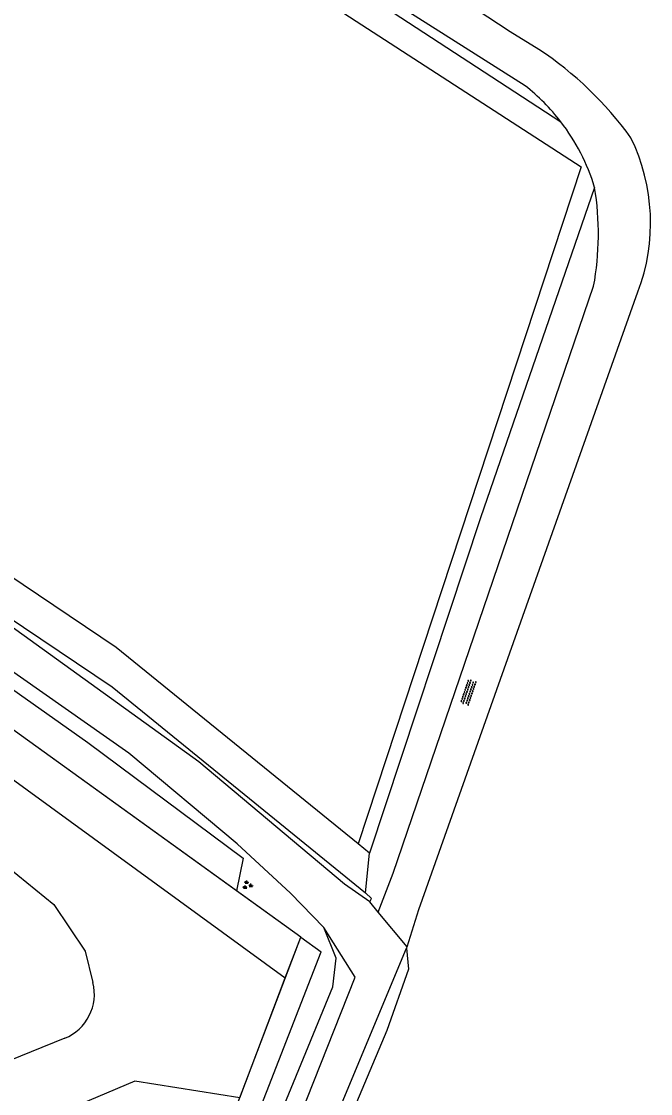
# Model space of a CAD drawing. Extents: x 133000 to 136000, y 400500 to 403500.
# Drawn here: x 135154.9 to 135207.8, y 402095.5 to 402185.6 of the extents above; entities that cross this region are included whole.
import ezdxf

# ---------------------------------------------------------------- set-up
doc = ezdxf.new("R2010")
doc.units = 0
for name, color, linetype in [('gg-afsc-hekwerk', 7, 'Continuous'), ('gg-knt-bronhoudergrens', 7, 'Continuous'), ('gg-knt-onverhard', 7, 'Continuous'), ('gg-kntw-bovenkant insteek waterloop', 7, 'Continuous'), ('gg-kntw-midden sloot', 7, 'Continuous'), ('gt-grn-groengrens', 7, 'Continuous'), ('gt-grn-vlakafsluiter', 7, 'Continuous'), ('gt-symb-groenvak', 7, 'Continuous'), ('gt-symb-overige verharding', 7, 'Continuous')]:
    doc.layers.add(name, color=color, linetype=linetype)

# ---------------------------------------------------------------- blocks, each defined once
blk = doc.blocks.new('gt0-OVH')
at = {"layer": 'gt-symb-overige verharding'}
for points in [[(-0.972, 0.298), (-0.967, 0.308), (-0.965, 0.319), (-0.966, 0.33), (-0.971, 0.34), (-0.978, 0.348), (-0.988, 0.353), (-0.999, 0.355), (-1.01, 0.354), (-1.02, 0.349), (-1.028, 0.342), (-1.033, 0.332), (-1.035, 0.321), (-1.034, 0.31), (-1.029, 0.3), (-1.022, 0.292), (-1.012, 0.287), (-1.001, 0.285), (-0.99, 0.286), (-0.98, 0.291)], [(-0.872, 0.106), (-0.867, 0.116), (-0.865, 0.126), (-0.866, 0.137), (-0.871, 0.147), (-0.878, 0.156), (-0.888, 0.161), (-0.899, 0.163), (-0.91, 0.162), (-0.92, 0.157), (-0.928, 0.15), (-0.933, 0.14), (-0.935, 0.129), (-0.934, 0.118), (-0.929, 0.108), (-0.922, 0.1), (-0.912, 0.095), (-0.901, 0.092), (-0.89, 0.094), (-0.88, 0.098)], [(-0.772, 0.298), (-0.767, 0.308), (-0.765, 0.319), (-0.766, 0.33), (-0.771, 0.34), (-0.778, 0.348), (-0.788, 0.353), (-0.799, 0.355), (-0.81, 0.354), (-0.82, 0.349), (-0.828, 0.342), (-0.833, 0.332), (-0.835, 0.321), (-0.834, 0.31), (-0.829, 0.3), (-0.822, 0.292), (-0.812, 0.287), (-0.801, 0.285), (-0.79, 0.286), (-0.78, 0.291)], [(-0.672, 0.106), (-0.667, 0.116), (-0.665, 0.126), (-0.666, 0.137), (-0.671, 0.147), (-0.678, 0.156), (-0.688, 0.161), (-0.699, 0.163), (-0.71, 0.162), (-0.72, 0.157), (-0.728, 0.15), (-0.733, 0.14), (-0.735, 0.129), (-0.734, 0.118), (-0.729, 0.108), (-0.722, 0.1), (-0.712, 0.095), (-0.701, 0.092), (-0.69, 0.094), (-0.68, 0.098)], [(-0.572, 0.298), (-0.567, 0.308), (-0.565, 0.319), (-0.566, 0.33), (-0.571, 0.34), (-0.578, 0.348), (-0.588, 0.353), (-0.599, 0.355), (-0.61, 0.354), (-0.62, 0.349), (-0.628, 0.342), (-0.633, 0.332), (-0.635, 0.321), (-0.634, 0.31), (-0.629, 0.3), (-0.622, 0.292), (-0.612, 0.287), (-0.601, 0.285), (-0.59, 0.286), (-0.58, 0.291)], [(-0.472, 0.106), (-0.467, 0.116), (-0.465, 0.126), (-0.466, 0.137), (-0.471, 0.147), (-0.478, 0.156), (-0.488, 0.161), (-0.499, 0.163), (-0.51, 0.162), (-0.52, 0.157), (-0.528, 0.15), (-0.533, 0.14), (-0.535, 0.129), (-0.534, 0.118), (-0.529, 0.108), (-0.522, 0.1), (-0.512, 0.095), (-0.501, 0.092), (-0.49, 0.094), (-0.48, 0.098)], [(-0.372, 0.298), (-0.367, 0.308), (-0.365, 0.319), (-0.366, 0.33), (-0.371, 0.34), (-0.378, 0.348), (-0.388, 0.353), (-0.399, 0.355), (-0.41, 0.354), (-0.42, 0.349), (-0.428, 0.342), (-0.433, 0.332), (-0.435, 0.321), (-0.434, 0.31), (-0.429, 0.3), (-0.422, 0.292), (-0.412, 0.287), (-0.401, 0.285), (-0.39, 0.286), (-0.38, 0.291)], [(-0.272, 0.106), (-0.267, 0.116), (-0.265, 0.126), (-0.266, 0.137), (-0.271, 0.147), (-0.278, 0.156), (-0.288, 0.161), (-0.299, 0.163), (-0.31, 0.162), (-0.32, 0.157), (-0.328, 0.15), (-0.333, 0.14), (-0.335, 0.129), (-0.334, 0.118), (-0.329, 0.108), (-0.322, 0.1), (-0.312, 0.095), (-0.301, 0.092), (-0.29, 0.094), (-0.28, 0.098)], [(-0.172, 0.298), (-0.167, 0.308), (-0.165, 0.319), (-0.166, 0.33), (-0.171, 0.34), (-0.178, 0.348), (-0.188, 0.353), (-0.199, 0.355), (-0.21, 0.354), (-0.22, 0.349), (-0.228, 0.342), (-0.233, 0.332), (-0.235, 0.321), (-0.234, 0.31), (-0.229, 0.3), (-0.222, 0.292), (-0.212, 0.287), (-0.201, 0.285), (-0.19, 0.286), (-0.18, 0.291)], [(-0.072, 0.106), (-0.067, 0.116), (-0.065, 0.126), (-0.066, 0.137), (-0.071, 0.147), (-0.078, 0.156), (-0.088, 0.161), (-0.099, 0.163), (-0.11, 0.162), (-0.12, 0.157), (-0.128, 0.15), (-0.133, 0.14), (-0.135, 0.129), (-0.134, 0.118), (-0.129, 0.108), (-0.122, 0.1), (-0.112, 0.095), (-0.101, 0.092), (-0.09, 0.094), (-0.08, 0.098)], [(0.028, 0.298), (0.033, 0.308), (0.035, 0.319), (0.034, 0.33), (0.029, 0.34), (0.022, 0.348), (0.012, 0.353), (0.001, 0.355), (-0.01, 0.354), (-0.02, 0.349), (-0.028, 0.342), (-0.033, 0.332), (-0.035, 0.321), (-0.034, 0.31), (-0.029, 0.3), (-0.022, 0.292), (-0.012, 0.287), (-0.001, 0.285), (0.01, 0.286), (0.02, 0.291)], [(0.128, 0.106), (0.133, 0.116), (0.135, 0.126), (0.134, 0.137), (0.129, 0.147), (0.122, 0.156), (0.112, 0.161), (0.101, 0.163), (0.09, 0.162), (0.08, 0.157), (0.072, 0.15), (0.067, 0.14), (0.065, 0.129), (0.066, 0.118), (0.071, 0.108), (0.078, 0.1), (0.088, 0.095), (0.099, 0.092), (0.11, 0.094), (0.12, 0.098)], [(0.228, 0.298), (0.233, 0.308), (0.235, 0.319), (0.234, 0.33), (0.229, 0.34), (0.222, 0.348), (0.212, 0.353), (0.201, 0.355), (0.19, 0.354), (0.18, 0.349), (0.172, 0.342), (0.167, 0.332), (0.165, 0.321), (0.166, 0.31), (0.171, 0.3), (0.178, 0.292), (0.188, 0.287), (0.199, 0.285), (0.21, 0.286), (0.22, 0.291)], [(0.328, 0.106), (0.333, 0.116), (0.335, 0.126), (0.334, 0.137), (0.329, 0.147), (0.322, 0.156), (0.312, 0.161), (0.301, 0.163), (0.29, 0.162), (0.28, 0.157), (0.272, 0.15), (0.267, 0.14), (0.265, 0.129), (0.266, 0.118), (0.271, 0.108), (0.278, 0.1), (0.288, 0.095), (0.299, 0.092), (0.31, 0.094), (0.32, 0.098)], [(0.428, 0.298), (0.433, 0.308), (0.435, 0.319), (0.434, 0.33), (0.429, 0.34), (0.422, 0.348), (0.412, 0.353), (0.401, 0.355), (0.39, 0.354), (0.38, 0.349), (0.372, 0.342), (0.367, 0.332), (0.365, 0.321), (0.366, 0.31), (0.371, 0.3), (0.378, 0.292), (0.388, 0.287), (0.399, 0.285), (0.41, 0.286), (0.42, 0.291)], [(0.528, 0.106), (0.533, 0.116), (0.535, 0.126), (0.534, 0.137), (0.529, 0.147), (0.522, 0.156), (0.512, 0.161), (0.501, 0.163), (0.49, 0.162), (0.48, 0.157), (0.472, 0.15), (0.467, 0.14), (0.465, 0.129), (0.466, 0.118), (0.471, 0.108), (0.478, 0.1), (0.488, 0.095), (0.499, 0.092), (0.51, 0.094), (0.52, 0.098)], [(0.628, 0.298), (0.633, 0.308), (0.635, 0.319), (0.634, 0.33), (0.629, 0.34), (0.622, 0.348), (0.612, 0.353), (0.601, 0.355), (0.59, 0.354), (0.58, 0.349), (0.572, 0.342), (0.567, 0.332), (0.565, 0.321), (0.566, 0.31), (0.571, 0.3), (0.578, 0.292), (0.588, 0.287), (0.599, 0.285), (0.61, 0.286), (0.62, 0.291)], [(0.728, 0.106), (0.733, 0.116), (0.735, 0.126), (0.734, 0.137), (0.729, 0.147), (0.722, 0.156), (0.712, 0.161), (0.701, 0.163), (0.69, 0.162), (0.68, 0.157), (0.672, 0.15), (0.667, 0.14), (0.665, 0.129), (0.666, 0.118), (0.671, 0.108), (0.678, 0.1), (0.688, 0.095), (0.699, 0.092), (0.71, 0.094), (0.72, 0.098)], [(0.828, 0.298), (0.833, 0.308), (0.835, 0.319), (0.834, 0.33), (0.829, 0.34), (0.822, 0.348), (0.812, 0.353), (0.801, 0.355), (0.79, 0.354), (0.78, 0.349), (0.772, 0.342), (0.767, 0.332), (0.765, 0.321), (0.766, 0.31), (0.771, 0.3), (0.778, 0.292), (0.788, 0.287), (0.799, 0.285), (0.81, 0.286), (0.82, 0.291)], [(0.928, 0.106), (0.933, 0.116), (0.935, 0.126), (0.934, 0.137), (0.929, 0.147), (0.922, 0.156), (0.912, 0.161), (0.901, 0.163), (0.89, 0.162), (0.88, 0.157), (0.872, 0.15), (0.867, 0.14), (0.865, 0.129), (0.866, 0.118), (0.871, 0.108), (0.878, 0.1), (0.888, 0.095), (0.899, 0.092), (0.91, 0.094), (0.92, 0.098)], [(1.028, 0.298), (1.033, 0.308), (1.035, 0.319), (1.034, 0.33), (1.029, 0.34), (1.022, 0.348), (1.012, 0.353), (1.001, 0.355), (0.99, 0.354), (0.98, 0.349), (0.972, 0.342), (0.967, 0.332), (0.965, 0.321), (0.966, 0.31), (0.971, 0.3), (0.978, 0.292), (0.988, 0.287), (0.999, 0.285), (1.01, 0.286), (1.02, 0.291)], [(-0.972, -0.142), (-0.967, -0.132), (-0.965, -0.121), (-0.966, -0.11), (-0.971, -0.1), (-0.978, -0.092), (-0.988, -0.087), (-0.999, -0.085), (-1.01, -0.086), (-1.02, -0.091), (-1.028, -0.098), (-1.033, -0.108), (-1.035, -0.119), (-1.034, -0.13), (-1.029, -0.14), (-1.022, -0.148), (-1.012, -0.153), (-1.001, -0.155), (-0.99, -0.154), (-0.98, -0.149)], [(-0.872, -0.334), (-0.867, -0.324), (-0.865, -0.314), (-0.866, -0.303), (-0.871, -0.293), (-0.878, -0.284), (-0.888, -0.279), (-0.899, -0.277), (-0.91, -0.278), (-0.92, -0.283), (-0.928, -0.29), (-0.933, -0.3), (-0.935, -0.311), (-0.934, -0.322), (-0.929, -0.332), (-0.922, -0.34), (-0.912, -0.345), (-0.901, -0.348), (-0.89, -0.346), (-0.88, -0.342)], [(-0.772, -0.142), (-0.767, -0.132), (-0.765, -0.121), (-0.766, -0.11), (-0.771, -0.1), (-0.778, -0.092), (-0.788, -0.087), (-0.799, -0.085), (-0.81, -0.086), (-0.82, -0.091), (-0.828, -0.098), (-0.833, -0.108), (-0.835, -0.119), (-0.834, -0.13), (-0.829, -0.14), (-0.822, -0.148), (-0.812, -0.153), (-0.801, -0.155), (-0.79, -0.154), (-0.78, -0.149)], [(-0.672, -0.334), (-0.667, -0.324), (-0.665, -0.314), (-0.666, -0.303), (-0.671, -0.293), (-0.678, -0.284), (-0.688, -0.279), (-0.699, -0.277), (-0.71, -0.278), (-0.72, -0.283), (-0.728, -0.29), (-0.733, -0.3), (-0.735, -0.311), (-0.734, -0.322), (-0.729, -0.332), (-0.722, -0.34), (-0.712, -0.345), (-0.701, -0.348), (-0.69, -0.346), (-0.68, -0.342)], [(-0.572, -0.142), (-0.567, -0.132), (-0.565, -0.121), (-0.566, -0.11), (-0.571, -0.1), (-0.578, -0.092), (-0.588, -0.087), (-0.599, -0.085), (-0.61, -0.086), (-0.62, -0.091), (-0.628, -0.098), (-0.633, -0.108), (-0.635, -0.119), (-0.634, -0.13), (-0.629, -0.14), (-0.622, -0.148), (-0.612, -0.153), (-0.601, -0.155), (-0.59, -0.154), (-0.58, -0.149)], [(-0.472, -0.334), (-0.467, -0.324), (-0.465, -0.314), (-0.466, -0.303), (-0.471, -0.293), (-0.478, -0.284), (-0.488, -0.279), (-0.499, -0.277), (-0.51, -0.278), (-0.52, -0.283), (-0.528, -0.29), (-0.533, -0.3), (-0.535, -0.311), (-0.534, -0.322), (-0.529, -0.332), (-0.522, -0.34), (-0.512, -0.345), (-0.501, -0.348), (-0.49, -0.346), (-0.48, -0.342)], [(-0.372, -0.142), (-0.367, -0.132), (-0.365, -0.121), (-0.366, -0.11), (-0.371, -0.1), (-0.378, -0.092), (-0.388, -0.087), (-0.399, -0.085), (-0.41, -0.086), (-0.42, -0.091), (-0.428, -0.098), (-0.433, -0.108), (-0.435, -0.119), (-0.434, -0.13), (-0.429, -0.14), (-0.422, -0.148), (-0.412, -0.153), (-0.401, -0.155), (-0.39, -0.154), (-0.38, -0.149)], [(-0.272, -0.334), (-0.267, -0.324), (-0.265, -0.314), (-0.266, -0.303), (-0.271, -0.293), (-0.278, -0.284), (-0.288, -0.279), (-0.299, -0.277), (-0.31, -0.278), (-0.32, -0.283), (-0.328, -0.29), (-0.333, -0.3), (-0.335, -0.311), (-0.334, -0.322), (-0.329, -0.332), (-0.322, -0.34), (-0.312, -0.345), (-0.301, -0.348), (-0.29, -0.346), (-0.28, -0.342)], [(-0.172, -0.142), (-0.167, -0.132), (-0.165, -0.121), (-0.166, -0.11), (-0.171, -0.1), (-0.178, -0.092), (-0.188, -0.087), (-0.199, -0.085), (-0.21, -0.086), (-0.22, -0.091), (-0.228, -0.098), (-0.233, -0.108), (-0.235, -0.119), (-0.234, -0.13), (-0.229, -0.14), (-0.222, -0.148), (-0.212, -0.153), (-0.201, -0.155), (-0.19, -0.154), (-0.18, -0.149)], [(-0.072, -0.334), (-0.067, -0.324), (-0.065, -0.314), (-0.066, -0.303), (-0.071, -0.293), (-0.078, -0.284), (-0.088, -0.279), (-0.099, -0.277), (-0.11, -0.278), (-0.12, -0.283), (-0.128, -0.29), (-0.133, -0.3), (-0.135, -0.311), (-0.134, -0.322), (-0.129, -0.332), (-0.122, -0.34), (-0.112, -0.345), (-0.101, -0.348), (-0.09, -0.346), (-0.08, -0.342)], [(0.028, -0.142), (0.033, -0.132), (0.035, -0.121), (0.034, -0.11), (0.029, -0.1), (0.022, -0.092), (0.012, -0.087), (0.001, -0.085), (-0.01, -0.086), (-0.02, -0.091), (-0.028, -0.098), (-0.033, -0.108), (-0.035, -0.119), (-0.034, -0.13), (-0.029, -0.14), (-0.022, -0.148), (-0.012, -0.153), (-0.001, -0.155), (0.01, -0.154), (0.02, -0.149)], [(0.128, -0.334), (0.133, -0.324), (0.135, -0.314), (0.134, -0.303), (0.129, -0.293), (0.122, -0.284), (0.112, -0.279), (0.101, -0.277), (0.09, -0.278), (0.08, -0.283), (0.072, -0.29), (0.067, -0.3), (0.065, -0.311), (0.066, -0.322), (0.071, -0.332), (0.078, -0.34), (0.088, -0.345), (0.099, -0.348), (0.11, -0.346), (0.12, -0.342)], [(0.228, -0.142), (0.233, -0.132), (0.235, -0.121), (0.234, -0.11), (0.229, -0.1), (0.222, -0.092), (0.212, -0.087), (0.201, -0.085), (0.19, -0.086), (0.18, -0.091), (0.172, -0.098), (0.167, -0.108), (0.165, -0.119), (0.166, -0.13), (0.171, -0.14), (0.178, -0.148), (0.188, -0.153), (0.199, -0.155), (0.21, -0.154), (0.22, -0.149)], [(0.328, -0.334), (0.333, -0.324), (0.335, -0.314), (0.334, -0.303), (0.329, -0.293), (0.322, -0.284), (0.312, -0.279), (0.301, -0.277), (0.29, -0.278), (0.28, -0.283), (0.272, -0.29), (0.267, -0.3), (0.265, -0.311), (0.266, -0.322), (0.271, -0.332), (0.278, -0.34), (0.288, -0.345), (0.299, -0.348), (0.31, -0.346), (0.32, -0.342)], [(0.428, -0.142), (0.433, -0.132), (0.435, -0.121), (0.434, -0.11), (0.429, -0.1), (0.422, -0.092), (0.412, -0.087), (0.401, -0.085), (0.39, -0.086), (0.38, -0.091), (0.372, -0.098), (0.367, -0.108), (0.365, -0.119), (0.366, -0.13), (0.371, -0.14), (0.378, -0.148), (0.388, -0.153), (0.399, -0.155), (0.41, -0.154), (0.42, -0.149)], [(0.528, -0.334), (0.533, -0.324), (0.535, -0.314), (0.534, -0.303), (0.529, -0.293), (0.522, -0.284), (0.512, -0.279), (0.501, -0.277), (0.49, -0.278), (0.48, -0.283), (0.472, -0.29), (0.467, -0.3), (0.465, -0.311), (0.466, -0.322), (0.471, -0.332), (0.478, -0.34), (0.488, -0.345), (0.499, -0.348), (0.51, -0.346), (0.52, -0.342)], [(0.628, -0.142), (0.633, -0.132), (0.635, -0.121), (0.634, -0.11), (0.629, -0.1), (0.622, -0.092), (0.612, -0.087), (0.601, -0.085), (0.59, -0.086), (0.58, -0.091), (0.572, -0.098), (0.567, -0.108), (0.565, -0.119), (0.566, -0.13), (0.571, -0.14), (0.578, -0.148), (0.588, -0.153), (0.599, -0.155), (0.61, -0.154), (0.62, -0.149)], [(0.728, -0.334), (0.733, -0.324), (0.735, -0.314), (0.734, -0.303), (0.729, -0.293), (0.722, -0.284), (0.712, -0.279), (0.701, -0.277), (0.69, -0.278), (0.68, -0.283), (0.672, -0.29), (0.667, -0.3), (0.665, -0.311), (0.666, -0.322), (0.671, -0.332), (0.678, -0.34), (0.688, -0.345), (0.699, -0.348), (0.71, -0.346), (0.72, -0.342)], [(0.828, -0.142), (0.833, -0.132), (0.835, -0.121), (0.834, -0.11), (0.829, -0.1), (0.822, -0.092), (0.812, -0.087), (0.801, -0.085), (0.79, -0.086), (0.78, -0.091), (0.772, -0.098), (0.767, -0.108), (0.765, -0.119), (0.766, -0.13), (0.771, -0.14), (0.778, -0.148), (0.788, -0.153), (0.799, -0.155), (0.81, -0.154), (0.82, -0.149)], [(0.928, -0.334), (0.933, -0.324), (0.935, -0.314), (0.934, -0.303), (0.929, -0.293), (0.922, -0.284), (0.912, -0.279), (0.901, -0.277), (0.89, -0.278), (0.88, -0.283), (0.872, -0.29), (0.867, -0.3), (0.865, -0.311), (0.866, -0.322), (0.871, -0.332), (0.878, -0.34), (0.888, -0.345), (0.899, -0.348), (0.91, -0.346), (0.92, -0.342)], [(1.028, -0.142), (1.033, -0.132), (1.035, -0.121), (1.034, -0.11), (1.029, -0.1), (1.022, -0.092), (1.012, -0.087), (1.001, -0.085), (0.99, -0.086), (0.98, -0.091), (0.972, -0.098), (0.967, -0.108), (0.965, -0.119), (0.966, -0.13), (0.971, -0.14), (0.978, -0.148), (0.988, -0.153), (0.999, -0.155), (1.01, -0.154), (1.02, -0.149)]]:
    blk.add_lwpolyline(points, close=True, dxfattribs=at)
blk = doc.blocks.new('gt0-GRVAK')
at = {"layer": 'gt-symb-groenvak'}
for p, q in [((-0.11, 0.189), (-0.228, 0.24)), ((-0.182, 0.153), (0.088, 0.153)), ((-0.091, 0.211), (-0.156, 0.322)), ((-0.047, 0.214), (-0.047, 0.393)), ((-0.004, 0.211), (0.061, 0.322)), ((0.015, 0.189), (0.133, 0.24)), ((0.262, -0.052), (0.197, 0.059)), ((0.305, -0.049), (0.305, 0.13)), ((0.349, -0.052), (0.414, 0.059)), ((-0.245, -0.228), (-0.363, -0.177)), ((-0.318, -0.264), (-0.047, -0.264)), ((-0.226, -0.206), (-0.291, -0.095)), ((-0.183, -0.203), (-0.183, -0.024)), ((-0.139, -0.206), (-0.074, -0.095)), ((-0.12, -0.228), (-0.002, -0.177)), ((0.243, -0.074), (0.125, -0.023)), ((0.17, -0.11), (0.441, -0.11)), ((0.368, -0.074), (0.486, -0.023))]:
    blk.add_line(p, q, dxfattribs=at)

msp = doc.modelspace()

# ---------------------------------------------------------------- linework, layer by layer
at = {"layer": 'gg-afsc-hekwerk'}
for p, q in [((135178.409, 402108.659), (135153.749, 402126.451)), ((135173.008, 402112.556), (135153.749, 402126.451)), ((135178.409, 402108.659), (135173.008, 402112.556)), ((135177.112, 402105.247), (135178.409, 402108.659)), ((135173.285, 402095.174), (135177.112, 402105.247))]:
    msp.add_line(p, q, dxfattribs=at)
msp.add_lwpolyline([(135018.93, 402000), (135159.092, 402057.824), (135178.409, 402108.659)], dxfattribs=at)
at = {"layer": 'gg-knt-bronhoudergrens'}
for p, q in [((135109.763, 402236.322), (135200.28, 402177.192)), ((135183.869, 402112.407), (135184.366, 402111.926))]:
    msp.add_line(p, q, dxfattribs=at)
for points in [[(135203.116, 402171.683), (135193.53, 402143.919), (135184.208, 402115.718)], [(135161.063, 402055.762), (135163.955, 402062.091), (135173.918, 402086.976), (135181.119, 402104.488), (135181.387, 402106.893), (135180.342, 402109.484)], [(135187.312, 402107.734), (135187.465, 402105.99), (135185.649, 402100.818), (135174.378, 402074.109), (135163.107, 402047.399), (135155.768, 402025.084)], [(135173.285, 402095.174), (135164.482, 402096.57), (135133.338, 402083.396), (135108.523, 402072.899), (135071.233, 402057.956), (135068.01, 402058.753), (135064.118, 402059.715)]]:
    msp.add_lwpolyline(points, dxfattribs=at)
at = {"layer": 'gg-knt-onverhard'}
for p, q in [((135184.214, 402111.65), (135184.366, 402111.926)), ((135184.934, 402110.778), (135184.214, 402111.65)), ((135187.357, 402107.843), (135184.934, 402110.778)), ((135187.312, 402107.734), (135187.357, 402107.843))]:
    msp.add_line(p, q, dxfattribs=at)
for points in [[(135198.43, 402183.279), (135196.018, 402184.748), (135162.524, 402206.775), (135133.988, 402225.642), (135105.471, 402242.73)], [(135109.763, 402236.322), (135110.116, 402236.262), (135140.93, 402217.263), (135168.473, 402198.508), (135197.275, 402180.232)], [(135184.214, 402111.65), (135182.106, 402113.125), (135169.86, 402123.4), (135143.665, 402142.271), (135133.379, 402148.387), (135108.97, 402165.516)], [(135184.934, 402110.778), (135186.192, 402114.051), (135203.033, 402163.383)], [(135187.357, 402107.843), (135188.332, 402111.003), (135206.761, 402162.891)], [(135180.342, 402109.484), (135177.546, 402112.359), (135173.083, 402116.501), (135163.953, 402124.127), (135140.657, 402140.452), (135131.495, 402146.086)], [(135162.074, 402053.973), (135165.391, 402062.116), (135178.327, 402093.57), (135182.979, 402105.307), (135180.342, 402109.484)], [(135155.293, 402028.834), (135160.939, 402044.161), (135174.181, 402076.289), (135187.312, 402107.734)]]:
    msp.add_lwpolyline(points, dxfattribs=at)
for centre, radius, start, end in [((135181.748, 402158.135), 30.175, 35.96634, 56.4367), ((135186.574, 402166.649), 17.291, 37.56817, 51.76836), ((135186.568, 402166.649), 17.296, 16.92086, 37.55741), ((135191.423, 402168.688), 16.397, 339.29483, 25.92472), ((135179.235, 402167.771), 24.199, 349.55186, 9.30227)]:
    msp.add_arc(centre, radius, start, end, dxfattribs=at)
at = {"layer": 'gg-kntw-bovenkant insteek waterloop'}
for p, q in [((135184.208, 402115.718), (135183.235, 402116.508)), ((135183.869, 402112.407), (135184.208, 402115.718))]:
    msp.add_line(p, q, dxfattribs=at)
for points in [[(135183.235, 402116.508), (135162.904, 402133.009), (135142.003, 402147.071), (135135.245, 402152.2), (135117.916, 402163.985), (135109.061, 402170.265), (135104.404, 402172.787), (135102.584, 402172.347)], [(135109.376, 402166.004), (135125.27, 402154.789), (135162.565, 402129.698), (135183.869, 402112.407)]]:
    msp.add_lwpolyline(points, dxfattribs=at)
at = {"layer": 'gg-kntw-midden sloot'}
msp.add_line((135160.092, 402056.206), (135180.144, 402107.447), dxfattribs=at)
msp.add_lwpolyline([(135107.23, 402234.758), (135201.995, 402173.403), (135183.235, 402116.508)], dxfattribs=at)
at = {"layer": 'gt-grn-groengrens'}
msp.add_line((135158.571, 402100.173), (135148.515, 402096.095), dxfattribs=at)
for points in [[(135131.332, 402142.624), (135133.212, 402143.929), (135142.578, 402137.689), (135160.521, 402125.024), (135173.577, 402115.301), (135173.008, 402112.556)], [(135137.352, 402138.281), (135135.663, 402135.413), (135177.112, 402105.247)], [(135132.842, 402131.115), (135147.036, 402120.053), (135157.662, 402111.418), (135160.28, 402107.495), (135160.946, 402104.86)]]:
    msp.add_lwpolyline(points, dxfattribs=at)
msp.add_arc((135157.069, 402103.879), 3.999, 292.05762, 14.19783, dxfattribs=at)
at = {"layer": 'gt-grn-vlakafsluiter'}
msp.add_line((135178.409, 402108.659), (135180.144, 402107.447), dxfattribs=at)

# ---------------------------------------------------------------- block references
at = {"layer": 'gt-symb-groenvak'}
msp.add_blockref('gt0-GRVAK', (135173.916, 402113.045), dxfattribs=at)
at = {"layer": 'gt-symb-overige verharding', "rotation": -108.77911787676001}
msp.add_blockref('gt0-OVH', (135192.502, 402129.255), dxfattribs=at)

doc.saveas('drawing.dxf')
